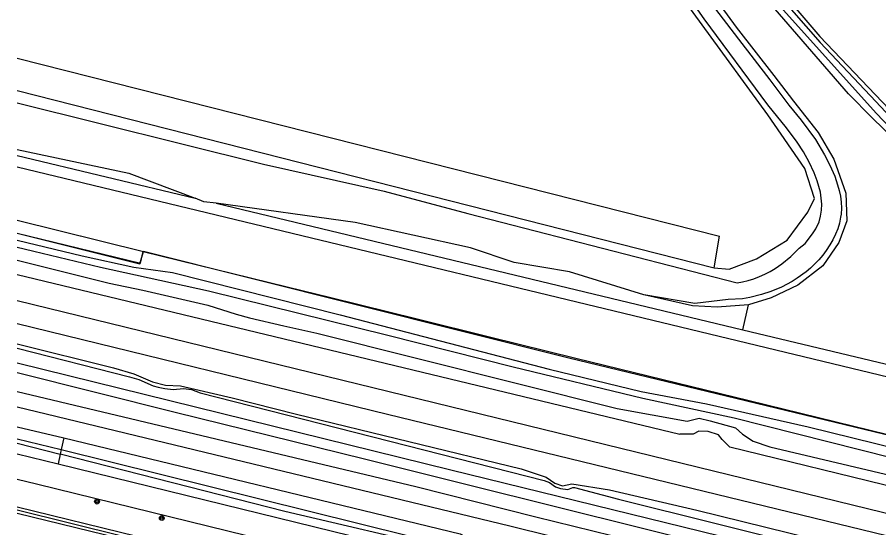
# Model space of a CAD drawing. Extents: x 128999 to 131010, y 395498 to 399007.
# Drawn here: x 129000 to 129145.9, y 398024.7 to 398111.2 of the extents above; entities that cross this region are included whole.
import ezdxf

# ---------------------------------------------------------------- set-up
doc = ezdxf.new("R2010")
doc.units = 0
for name, color, linetype in [('gg-afsc-hekwerk', 7, 'Continuous'), ('gg-aspt-spoorlijn', 7, 'Continuous'), ('gg-knt-BGT kruinlijn', 7, 'Continuous'), ('gg-knt-onverhard', 7, 'Continuous'), ('gg-kntw-bovenkant insteek waterloop', 7, 'Continuous'), ('gg-kntw-midden sloot', 7, 'Continuous'), ('gg-kntw-waterlijn', 7, 'Continuous'), ('gt-grn-groengrens', 7, 'Continuous'), ('gt-grn-vlakafsluiter', 7, 'Continuous'), ('gt-symb-boom', 7, 'Continuous'), ('gx-grn-maaiveld', 7, 'Continuous')]:
    doc.layers.add(name, color=color, linetype=linetype)

# ---------------------------------------------------------------- blocks, each defined once
blk = doc.blocks.new('gt0-BOOM')
at = {"layer": 'gt-symb-boom'}
for radius in [0.4, 0.2]:
    blk.add_circle((0, 0), radius, dxfattribs=at)

msp = doc.modelspace()

# ---------------------------------------------------------------- linework, layer by layer
at = {"layer": 'gg-afsc-hekwerk'}
for points in [[(129000, 398074.6), (129020.85, 398069.52), (129021.34, 398071.5), (129033.51, 398068.51), (129045.7, 398065.5), (129053.1, 398063.71), (129067.72, 398060.07), (129079.97, 398057.07), (129094.62, 398053.46), (129123.95, 398046.26), (129167.94, 398035.48), (129177.7, 398033.1), (129182.58, 398031.87), (129204.54, 398026.51), (129211.89, 398024.78), (129214.38, 398024.11)], [(129000, 398050.98), (129026.75, 398044.3), (129058.79, 398036.4), (129076.43, 398031.95), (129105.9, 398024.61), (129127.13, 398019.34), (129158.72, 398011.43), (129179.22, 398006.28), (129198.65, 398001.39), (129226.84, 397994.33), (129312.79, 397972.29), (129322.74, 397969.88), (129330.1, 397968), (129347.21, 397963.49), (129348.9, 397969.61), (129359.83, 397966.8), (129358.33, 397960.73), (129362.77, 397959.6), (129381.21, 397955.04), (129398.57, 397950.82), (129409.17, 397948.19), (129423.88, 397944.55)]]:
    msp.add_lwpolyline(points, dxfattribs=at)
at = {"layer": 'gg-aspt-spoorlijn'}
for points in [[(129000, 398063.21), (129752.7, 397878.97), (130646.71, 397660.45), (130774.08, 397629.42), (130829.88, 397615.68), (130921.62, 397593.27), (130961.83, 397583.35), (131000, 397574.06)], [(129000, 398059.31), (129062.68, 398043.93), (129180.21, 398015.32), (129384.51, 397965.22), (129415.58, 397957.75), (129526.6, 397930.53), (129638.2, 397903.31), (130162.26, 397775.1), (130285.4, 397745.09), (130471.89, 397699.43), (130595.37, 397669.33), (130844.82, 397608.38), (130947.58, 397583.19), (131000, 397570.44)]]:
    msp.add_lwpolyline(points, dxfattribs=at)
at = {"layer": 'gg-knt-BGT kruinlijn'}
for p, q in [((129000, 398067.62), (129112.23, 398040.56)), ((129000, 398055.1), (129019.03, 398050.29)), ((129019.03, 398050.29), (129020.6, 398049.8)), ((129020.6, 398049.8), (129023, 398048.77)), ((129023, 398048.77), (129023.89, 398048.51)), ((129023.89, 398048.51), (129024.98, 398048.3)), ((129024.98, 398048.3), (129026.38, 398048.15)), ((129026.38, 398048.15), (129028.14, 398048.31)), ((129028.14, 398048.31), (129029.5, 398048.13)), ((129029.5, 398048.13), (129030.98, 398047.57)), ((129030.98, 398047.57), (129089.24, 398032.72)), ((129114.49, 398040.55), (129112.23, 398040.56)), ((129115.4, 398041.07), (129114.49, 398040.55)), ((129117.02, 398041.02), (129115.4, 398041.07)), ((129118.77, 398040.46), (129117.02, 398041.02)), ((129119.36, 398039.63), (129118.77, 398040.46)), ((129120.66, 398038.33), (129119.36, 398039.63)), ((129231.26, 398011.36), (129120.66, 398038.33)), ((129089.24, 398032.72), (129090.11, 398032.39)), ((129090.11, 398032.39), (129091.16, 398031.65)), ((129091.16, 398031.65), (129091.98, 398031.36)), ((129091.98, 398031.36), (129093.24, 398031.18)), ((129093.24, 398031.18), (129094.1, 398031.5)), ((129094.1, 398031.5), (129094.36, 398031.51)), ((129094.36, 398031.51), (129101.83, 398029.55)), ((129101.83, 398029.55), (129155.92, 398016.09)), ((129000, 398027.19), (129017.33, 398022.95))]:
    msp.add_line(p, q, dxfattribs=at)
for points in [[(129000, 398073.45), (129011, 398070.77), (129019.76, 398068.85), (129026.31, 398067.95), (129054.7, 398060.8), (129090.1, 398051.55), (129105.64, 398047.8), (129116.71, 398045.71), (129133.91, 398041.78), (129152.97, 398037.12), (129197.59, 398027.08), (129202.91, 398026.95)], [(129000, 398028.26), (129121.6, 397998.44), (129170.4, 397986.36), (129215.38, 397975.47), (129215.86, 397975.33), (129216.13, 397975.16), (129216.42, 397974.74)]]:
    msp.add_lwpolyline(points, dxfattribs=at)
at = {"layer": 'gg-knt-onverhard'}
for points in [[(129121.91, 398066.2), (129122.8, 398066.35), (129123.77, 398066.59), (129124.74, 398066.89), (129125.68, 398067.25), (129126.61, 398067.66), (129127.5, 398068.13), (129128.37, 398068.64), (129129.46, 398069.4), (129130.99, 398070.68), (129132.44, 398072.06), (129133.45, 398072.88), (129134.68, 398074.5), (129135.22, 398075.34), (129135.78, 398076.55), (129136.05, 398077.51), (129136.2, 398078.5), (129136.23, 398079.52), (129136.16, 398080.53), (129136, 398081.55), (129135.77, 398082.53), (129135.48, 398083.48), (129134.96, 398084.84), (129134.12, 398086.64), (129133.15, 398088.37), (129132.06, 398090.04), (129130.27, 398092.48), (129127.09, 398096.37), (129116.34, 398110.95), (129099.91, 398134.44)], [(129114.2, 398117.93), (129122.13, 398107.5), (129127.45, 398100.61), (129130.68, 398096.31), (129132.77, 398093.77), (129135.16, 398090.47), (129136.7, 398087.89), (129137.63, 398086.11), (129138.43, 398084.28), (129138.93, 398082.83), (129139.19, 398081.86), (129139.39, 398080.86), (129139.52, 398079.86), (129139.56, 398078.86), (129139.51, 398077.86), (129139.44, 398077.3), (129139.23, 398076.32), (129138.94, 398075.36), (129138.56, 398074.42), (129138.12, 398073.51), (129137.62, 398072.62), (129137.01, 398071.69), (129136.41, 398070.89), (129135.76, 398070.12), (129135.07, 398069.39), (129134.35, 398068.7), (129133.58, 398068.05), (129132.08, 398066.96), (129131.23, 398066.43), (129129.45, 398065.49), (129127.59, 398064.72), (129126.01, 398064.2), (129124.05, 398063.7), (129122.84, 398063.5)], [(129000, 398096.7), (129041.72, 398086.32), (129062.15, 398081.75), (129076.31, 398077.97), (129121.91, 398066.2)], [(129000, 398088.78), (129018.89, 398084.78), (129030.11, 398080.52)], [(129033.66, 398079.67), (129031.62, 398079.95), (129030.11, 398080.52)], [(129106.13, 398064.16), (129106.11, 398064.16), (129093.51, 398068.07), (129084.17, 398069.64), (129076.75, 398072.11), (129057.24, 398076.43), (129033.66, 398079.67)], [(129122.84, 398063.5), (129120.39, 398063.4), (129114.76, 398062.72), (129106.13, 398064.16)]]:
    msp.add_lwpolyline(points, dxfattribs=at)
at = {"layer": 'gg-kntw-bovenkant insteek waterloop'}
msp.add_lwpolyline([(129120.22, 398126.31), (129135.93, 398107.94), (129154.73, 398088.21), (129167.46, 398070.72), (129188.14, 398045.14)], dxfattribs=at)
at = {"layer": 'gg-kntw-midden sloot'}
for p, q in [((129000, 398104.24), (129118.92, 398074.08)), ((129000, 398098.77), (129118, 398068.76)), ((129000, 398085.87), (129191.68, 398039.6))]:
    msp.add_line(p, q, dxfattribs=at)
at = {"layer": 'gg-kntw-waterlijn'}
for points in [[(129153.06, 398086.99), (129145.44, 398094.93), (129122.14, 398120.93), (129116.52, 398127.68), (129111.31, 398134.35), (129105.36, 398142.71), (129096.59, 398157.31), (129084.76, 398178.06), (129063.64, 398215.23)], [(129067.66, 398210.39), (129077.57, 398193.09), (129091.13, 398169.42), (129100.73, 398152.66), (129107.12, 398142.1), (129115, 398131.46), (129124.65, 398119.89), (129135.97, 398106.93), (129145.37, 398096.92), (129154.52, 398087.18)]]:
    msp.add_lwpolyline(points, dxfattribs=at)
at = {"layer": 'gt-grn-groengrens'}
for p, q in [((129000, 398087.75), (129030.11, 398080.52)), ((129033.66, 398079.67), (129122.85, 398058.26)), ((129000, 398076.79), (129021.37, 398071.48)), ((129118, 398068.76), (129118.92, 398074.08)), ((129122.85, 398058.26), (129123.86, 398062.47))]:
    msp.add_line(p, q, dxfattribs=at)
for points in [[(129118, 398068.76), (129120.56, 398068.53), (129125.2, 398070.25), (129130.36, 398073.43), (129133.88, 398078.16), (129135, 398080.48), (129133.37, 398085.56), (129127.09, 398094.67), (129104.84, 398125.23), (129094.1, 398141.22), (129082.95, 398159.22), (129068.09, 398185.27), (129054.96, 398208.67), (129040.69, 398232.91), (129018.8, 398266.82), (129004.87, 398287.45), (129000, 398293.79)], [(129185.81, 398043.8), (129171.03, 398062.37), (129165.04, 398069.34), (129162.71, 398072.16), (129152.39, 398086.77), (129144.8, 398094.17), (129140.77, 398098.21), (129114.1, 398129.05), (129110.83, 398132.93), (129102.6, 398145.09), (129099.83, 398149.67), (129063.94, 398213.43), (129061, 398218.88)], [(129058.06, 398212.96), (129082.39, 398170.44), (129084.61, 398166.45), (129087.43, 398161.59), (129094.68, 398149.57), (129099.95, 398140.88), (129101.38, 398138.66), (129104.92, 398133.35), (129110.59, 398124.88), (129121.73, 398109.52), (129128.12, 398101.31), (129131.44, 398096.98), (129135.64, 398091.66), (129138.31, 398087.18), (129140.34, 398081.38), (129140.49, 398076.68), (129139.14, 398073.02), (129136.43, 398069.06), (129132.18, 398065.82), (129127.66, 398063.64), (129123.86, 398062.47)], [(129123.86, 398062.47), (129118.52, 398062.09), (129114.34, 398062.32), (129106.13, 398064.16)], [(129122.85, 398058.26), (129168.71, 398047.25), (129186.48, 398042.95), (129185.81, 398043.8)]]:
    msp.add_lwpolyline(points, dxfattribs=at)
at = {"layer": 'gt-grn-vlakafsluiter'}
for p, q in [((129007.87, 398039.92), (129007.45, 398037.94)), ((129007.29, 398037.17), (129006.94, 398035.53)), ((129007.45, 398037.94), (129007.29, 398037.17))]:
    msp.add_line(p, q, dxfattribs=at)
at = {"layer": 'gx-grn-maaiveld'}
for p, q in [((129000, 398041.82), (129007.87, 398039.92)), ((129000, 398039.79), (129007.45, 398037.94)), ((129000, 398039.03), (129007.29, 398037.17)), ((129000, 398037.23), (129006.94, 398035.53))]:
    msp.add_line(p, q, dxfattribs=at)
for points in [[(129000, 398074.59), (129020.76, 398069.41), (129021.37, 398071.48)], [(129000, 398072.25), (129014.09, 398068.84), (129032.38, 398064.84), (129062.77, 398057.33), (129084.01, 398051.98), (129105.96, 398046.63), (129121.41, 398043.33), (129148.01, 398036.61), (129164.58, 398033.14), (129192.03, 398026.61), (129202.19, 398025.11), (129211.89, 398024.78)], [(129200.21, 398027.6), (129093.43, 398053.43), (129057.4, 398062.45), (129021.37, 398071.48)], [(129000, 398070.05), (129015.59, 398066.12), (129021.29, 398064.95), (129032.3, 398062.4), (129037.09, 398060.87), (129039.36, 398060.27), (129045.15, 398058.89), (129050.76, 398057.67), (129101.6, 398044.9), (129113.47, 398042.75), (129115.47, 398043.26), (129117.36, 398042.83), (129121.65, 398041.6), (129122.81, 398040.58), (129124.6, 398039.35), (129127.43, 398038.4), (129279.38, 398002.5), (129288.61, 398000.04), (129304.39, 397996.16), (129315.51, 397993.81)], [(129000, 398055.88), (129016.28, 398051.82), (129019.74, 398050.8), (129022.91, 398049.43), (129025.13, 398048.86), (129027.64, 398048.77), (129036.37, 398046.73), (129047.32, 398043.95), (129085.33, 398034.7), (129089.59, 398033.28), (129091.05, 398032.26), (129092.35, 398031.81), (129093.91, 398032.13), (129100.28, 398031.1), (129115.11, 398027.69), (129142.36, 398020.95)], [(129000, 398052.66), (129073.45, 398034.5), (129243.2, 397992.83), (129249.77, 397991.22), (129310.03, 397976.41), (129318.6, 397974.38), (129322.58, 397973.56), (129323.32, 397973.31), (129325.61, 397972.2), (129329.06, 397971.2), (129333.35, 397970.4), (129339.7, 397969.45), (129343.33, 397968.8), (129347.22, 397967.98), (129350.07, 397967.15), (129351.86, 397966.8)], [(129000, 398047.78), (129067.5, 398031.71), (129087.84, 398026.55), (129107.11, 398021.81), (129132.07, 398015.35), (129198.86, 397998.4), (129217.13, 397993.68), (129221.3, 397992.32), (129225.79, 397989.92), (129228.31, 397988), (129230.29, 397984.66), (129231.9, 397983.04), (129238.82, 397980.85), (129243.79, 397979.67), (129275.43, 397966.93), (129284.09, 397962.73), (129290.55, 397962.2), (129295.6, 397963.53), (129301.3, 397965.55), (129307.46, 397966.26), (129315.76, 397966.11), (129338.8, 397961.69), (129349.39, 397959.25), (129351.15, 397959.08)], [(129000, 398045.16), (129083.4, 398025.03), (129222.07, 397990.61), (129226.19, 397987.83), (129230.21, 397982.91), (129231.73, 397981.29), (129235.12, 397979.92), (129243.02, 397977.7), (129249.53, 397975.02), (129275.59, 397965.48), (129284.1, 397961.59), (129288.14, 397960.2), (129292.91, 397960.45), (129297.59, 397962.29), (129303.09, 397963.83), (129307.94, 397964.06), (129313.36, 397964.06), (129319.63, 397963.55), (129332.08, 397960.85), (129352.96, 397957.41), (129357.87, 397957.24), (129362, 397957.74), (129365.58, 397958.95)], [(129007.87, 398039.92), (129075.03, 398023.65), (129077.19, 398022.48), (129078.42, 398021.31), (129082.63, 398020.39), (129142.01, 398006.41), (129215.35, 397988.7), (129217.88, 397988.03), (129219.3, 397987.3), (129220.76, 397985.95), (129221.08, 397985.18), (129220.94, 397984.26), (129220.58, 397983.61), (129219.73, 397983.2), (129218.85, 397983.2)], [(129218.57, 397986.02), (129218.53, 397985.66), (129218.34, 397985.46), (129218.03, 397985.32), (129217.16, 397985.44), (129114.98, 398009.63), (129078.91, 398018.38), (129077.32, 398018.95), (129075.67, 398019.76), (129074.76, 398020.36), (129072.82, 398021.01), (129045.29, 398027.47), (129007.29, 398037.17)], [(129007.45, 398037.94), (129074.74, 398021.22), (129075.5, 398020.96), (129078.23, 398019.52), (129079.85, 398019.06), (129156.57, 398000.83), (129217.59, 397986.48), (129218.24, 397986.33), (129218.57, 397986.02)], [(129006.94, 398035.53), (129072.04, 398019.52), (129075.83, 398017.49), (129147.56, 398000.36), (129214.22, 397984.86), (129217.27, 397983.6), (129218.85, 397983.2)], [(129000, 398032.93), (129003.25, 398032.14), (129042.08, 398022.59), (129120.74, 398002.94), (129140.95, 397998.11), (129191.47, 397985.86), (129199.52, 397983.53), (129205.29, 397981.97), (129217.91, 397979.17)], [(129000, 398027.72), (129017.94, 398023.29), (129055, 398014.31), (129187, 397981.85), (129211.32, 397975.9), (129216.42, 397974.74)]]:
    msp.add_lwpolyline(points, dxfattribs=at)

# ---------------------------------------------------------------- block references
at = {"layer": 'gt-symb-boom'}
for p in [(129013.51, 398029.12), (129024.48, 398026.33)]:
    msp.add_blockref('gt0-BOOM', p, dxfattribs=at)

doc.saveas('drawing.dxf')
